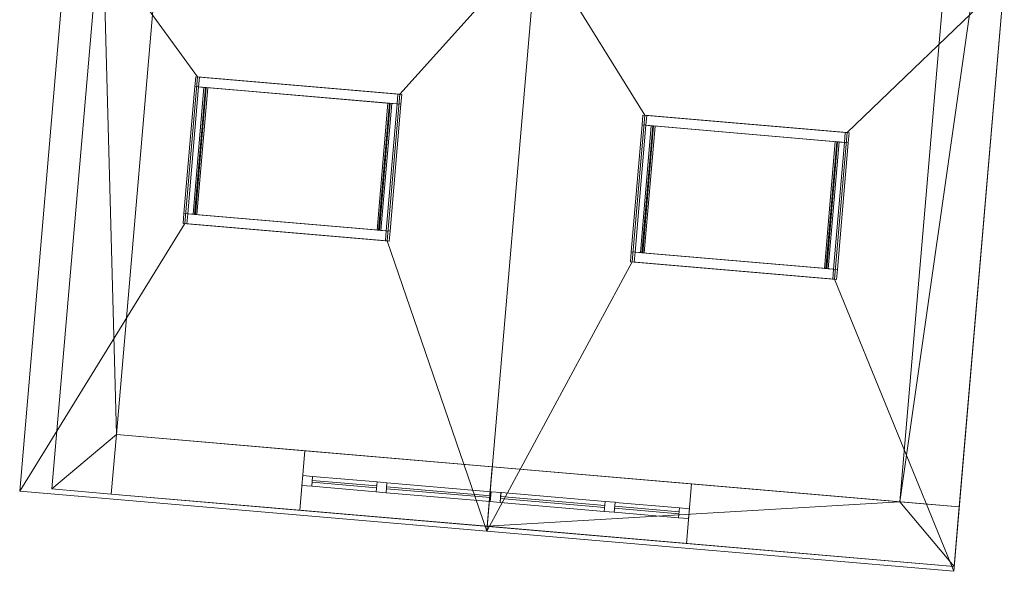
# Model space of a CAD drawing. Header units: millimetres. Extents: x -430348 to -225823, y -86243 to 5084.
# Tile 478 of 656: x -387499 to -382552, y -10106 to -7333. Entities that reach past the tile are written whole.
import ezdxf

# ---------------------------------------------------------------- set-up
doc = ezdxf.new("R2010")
doc.units = ezdxf.units.MM
for name, color, linetype, lineweight in [('A-GLAZ-CURT', 52, 'Continuous', 9), ('A-GLAZ-CWMG', 51, 'Continuous', 9), ('A-ROOF', 132, 'Continuous', 9), ('A-WALL', 113, 'Continuous', 9)]:
    doc.layers.add(name, color=color, linetype=linetype, lineweight=lineweight)

# ---------------------------------------------------------------- blocks, each defined once
blk = doc.blocks.new('System Panel - Glazed-518703-_3D_ Copy 1')
at = {"layer": 'A-GLAZ-CURT', "transparency": 33554471}
mesh = blk.add_polyface(dxfattribs=at)
corners = [(-320, 5), (-320, 5, 1005.7), (320, 5, 1005.7), (320, 5)]
mesh.append_faces([[corners[k] for k in face] for face in [(2, 3, 0, 1)]])
mesh = blk.add_polyface(dxfattribs=at)
corners = [(320, -5), (-320, -5), (-320, 5), (320, 5)]
mesh.append_faces([[corners[k] for k in face] for face in [(3, 0, 1, 2)]])
mesh = blk.add_polyface(dxfattribs=at)
corners = [(-320, -5, 1005.7), (320, -5, 1005.7), (320, 5, 1005.7), (-320, 5, 1005.7)]
mesh.append_faces([[corners[k] for k in face] for face in [(3, 0, 1, 2)]])
mesh = blk.add_polyface(dxfattribs=at)
corners = [(-320, -5), (-320, -5, 1005.7), (-320, 5, 1005.7), (-320, 5)]
mesh.append_faces([[corners[k] for k in face] for face in [(0, 1, 2, 3)]])
mesh = blk.add_polyface(dxfattribs=at)
corners = [(320, -5, 1005.7), (320, -5), (320, 5), (320, 5, 1005.7)]
mesh.append_faces([[corners[k] for k in face] for face in [(0, 1, 2, 3)]])
mesh = blk.add_polyface(dxfattribs=at)
corners = [(-320, -5), (320, -5), (320, -5, 1005.7), (-320, -5, 1005.7)]
mesh.append_faces([[corners[k] for k in face] for face in [(3, 0, 1, 2)]])
blk = doc.blocks.new('Rectangular Mullion - 50mm x 50mm-505248-_3D_ Copy 1')
at = {"layer": 'A-GLAZ-CWMG'}
mesh = blk.add_polyface(dxfattribs=at)
corners = [(0, 25), (-50, 25), (-50, -25), (0, -25)]
mesh.append_faces([[corners[k] for k in face] for face in [(2, 3, 0, 1)]])
mesh = blk.add_polyface(dxfattribs=at)
corners = [(0, 25, -640), (0, -25, -640), (-50, -25, -640), (-50, 25, -640)]
mesh.append_faces([[corners[k] for k in face] for face in [(0, 1, 2, 3)]])
mesh = blk.add_polyface(dxfattribs=at)
corners = [(-50, 25), (0, 25), (0, 25, -640), (-50, 25, -640)]
mesh.append_faces([[corners[k] for k in face] for face in [(0, 1, 2, 3)]])
mesh = blk.add_polyface(dxfattribs=at)
corners = [(-50, -25), (-50, 25), (-50, 25, -640), (-50, -25, -640)]
mesh.append_faces([[corners[k] for k in face] for face in [(0, 1, 2, 3)]])
mesh = blk.add_polyface(dxfattribs=at)
corners = [(0, 25), (0, -25), (0, -25, -640), (0, 25, -640)]
mesh.append_faces([[corners[k] for k in face] for face in [(0, 1, 2, 3)]])
mesh = blk.add_polyface(dxfattribs=at)
corners = [(0, -25), (-50, -25), (-50, -25, -640), (0, -25, -640)]
mesh.append_faces([[corners[k] for k in face] for face in [(0, 1, 2, 3)]])
blk = doc.blocks.new('Rectangular Mullion - 50mm x 50mm-518701-_3D_ Copy 1')
at = {"layer": 'A-GLAZ-CWMG'}
mesh = blk.add_polyface(dxfattribs=at)
corners = [(0, 25), (-50, 25), (-50, -25), (0, -25)]
mesh.append_faces([[corners[k] for k in face] for face in [(3, 0, 1, 2)]])
mesh = blk.add_polyface(dxfattribs=at)
corners = [(0, 25, -1105.7), (0, -25, -1105.7), (-50, -25, -1105.7), (-50, 25, -1105.7)]
mesh.append_faces([[corners[k] for k in face] for face in [(0, 1, 2, 3)]])
mesh = blk.add_polyface(dxfattribs=at)
corners = [(-50, 25), (0, 25), (0, 25, -1105.7), (-50, 25, -1105.7)]
mesh.append_faces([[corners[k] for k in face] for face in [(0, 1, 2, 3)]])
mesh = blk.add_polyface(dxfattribs=at)
corners = [(-50, -25), (-50, 25), (-50, 25, -1105.7), (-50, -25, -1105.7)]
mesh.append_faces([[corners[k] for k in face] for face in [(0, 1, 2, 3)]])
mesh = blk.add_polyface(dxfattribs=at)
corners = [(0, 25), (0, -25), (0, -25, -1105.7), (0, 25, -1105.7)]
mesh.append_faces([[corners[k] for k in face] for face in [(0, 1, 2, 3)]])
mesh = blk.add_polyface(dxfattribs=at)
corners = [(0, -25), (-50, -25), (-50, -25, -1105.7), (0, -25, -1105.7)]
mesh.append_faces([[corners[k] for k in face] for face in [(0, 1, 2, 3)]])
blk = doc.blocks.new('Rectangular Mullion - 50mm x 50mm-505247-_3D_ Copy 1')
at = {"layer": 'A-GLAZ-CWMG'}
mesh = blk.add_polyface(dxfattribs=at)
corners = [(0, 25), (-50, 25), (-50, -25), (0, -25)]
mesh.append_faces([[corners[k] for k in face] for face in [(2, 3, 0, 1)]])
mesh = blk.add_polyface(dxfattribs=at)
corners = [(0, 25, -640), (0, -25, -640), (-50, -25, -640), (-50, 25, -640)]
mesh.append_faces([[corners[k] for k in face] for face in [(0, 1, 2, 3)]])
mesh = blk.add_polyface(dxfattribs=at)
corners = [(-50, 25), (0, 25), (0, 25, -640), (-50, 25, -640)]
mesh.append_faces([[corners[k] for k in face] for face in [(0, 1, 2, 3)]])
mesh = blk.add_polyface(dxfattribs=at)
corners = [(-50, -25), (-50, 25), (-50, 25, -640), (-50, -25, -640)]
mesh.append_faces([[corners[k] for k in face] for face in [(0, 1, 2, 3)]])
mesh = blk.add_polyface(dxfattribs=at)
corners = [(0, 25), (0, -25), (0, -25, -640), (0, 25, -640)]
mesh.append_faces([[corners[k] for k in face] for face in [(0, 1, 2, 3)]])
mesh = blk.add_polyface(dxfattribs=at)
corners = [(0, -25), (-50, -25), (-50, -25, -640), (0, -25, -640)]
mesh.append_faces([[corners[k] for k in face] for face in [(0, 1, 2, 3)]])
blk = doc.blocks.new('Rectangular Mullion - 50mm x 50mm-518702-_3D_ Copy 1')
at = {"layer": 'A-GLAZ-CWMG'}
mesh = blk.add_polyface(dxfattribs=at)
corners = [(0, 25), (-50, 25), (-50, -25), (0, -25)]
mesh.append_faces([[corners[k] for k in face] for face in [(2, 3, 0, 1)]])
mesh = blk.add_polyface(dxfattribs=at)
corners = [(0, 25, -1105.7), (0, -25, -1105.7), (-50, -25, -1105.7), (-50, 25, -1105.7)]
mesh.append_faces([[corners[k] for k in face] for face in [(0, 1, 2, 3)]])
mesh = blk.add_polyface(dxfattribs=at)
corners = [(-50, 25), (0, 25), (0, 25, -1105.7), (-50, 25, -1105.7)]
mesh.append_faces([[corners[k] for k in face] for face in [(0, 1, 2, 3)]])
mesh = blk.add_polyface(dxfattribs=at)
corners = [(-50, -25), (-50, 25), (-50, 25, -1105.7), (-50, -25, -1105.7)]
mesh.append_faces([[corners[k] for k in face] for face in [(0, 1, 2, 3)]])
mesh = blk.add_polyface(dxfattribs=at)
corners = [(0, 25), (0, -25), (0, -25, -1105.7), (0, 25, -1105.7)]
mesh.append_faces([[corners[k] for k in face] for face in [(0, 1, 2, 3)]])
mesh = blk.add_polyface(dxfattribs=at)
corners = [(0, -25), (-50, -25), (-50, -25, -1105.7), (0, -25, -1105.7)]
mesh.append_faces([[corners[k] for k in face] for face in [(0, 1, 2, 3)]])
blk = doc.blocks.new('System Panel - Glazed-518711-_3D_ Copy 1')
at = {"layer": 'A-GLAZ-CURT', "transparency": 33554471}
mesh = blk.add_polyface(dxfattribs=at)
corners = [(-162.5, 5), (-162.5, 5, 1950), (162.5, 5, 1950), (162.5, 5)]
mesh.append_faces([[corners[k] for k in face] for face in [(2, 3, 0, 1)]])
mesh = blk.add_polyface(dxfattribs=at)
corners = [(162.5, -5), (-162.5, -5), (-162.5, 5), (162.5, 5)]
mesh.append_faces([[corners[k] for k in face] for face in [(3, 0, 1, 2)]])
mesh = blk.add_polyface(dxfattribs=at)
corners = [(-162.5, -5, 1950), (162.5, -5, 1950), (162.5, 5, 1950), (-162.5, 5, 1950)]
mesh.append_faces([[corners[k] for k in face] for face in [(0, 1, 2, 3)]])
mesh = blk.add_polyface(dxfattribs=at)
corners = [(-162.5, -5), (-162.5, -5, 1950), (-162.5, 5, 1950), (-162.5, 5)]
mesh.append_faces([[corners[k] for k in face] for face in [(0, 1, 2, 3)]])
mesh = blk.add_polyface(dxfattribs=at)
corners = [(162.5, -5, 1950), (162.5, -5), (162.5, 5), (162.5, 5, 1950)]
mesh.append_faces([[corners[k] for k in face] for face in [(0, 1, 2, 3)]])
mesh = blk.add_polyface(dxfattribs=at)
corners = [(-162.5, -5), (162.5, -5), (162.5, -5, 1950), (-162.5, -5, 1950)]
mesh.append_faces([[corners[k] for k in face] for face in [(2, 3, 0, 1)]])
blk = doc.blocks.new('Rectangular Mullion - 50mm x 50mm-438915-_3D_ Copy 1')
at = {"layer": 'A-GLAZ-CWMG'}
mesh = blk.add_polyface(dxfattribs=at)
corners = [(0, 25), (-50, 25), (-50, -25), (0, -25)]
mesh.append_faces([[corners[k] for k in face] for face in [(3, 0, 1, 2)]])
mesh = blk.add_polyface(dxfattribs=at)
corners = [(0, 25, -2050), (0, -25, -2050), (-50, -25, -2050), (-50, 25, -2050)]
mesh.append_faces([[corners[k] for k in face] for face in [(3, 0, 1, 2)]])
mesh = blk.add_polyface(dxfattribs=at)
corners = [(-50, 25), (0, 25), (0, 25, -2050), (-50, 25, -2050)]
mesh.append_faces([[corners[k] for k in face] for face in [(0, 1, 2, 3)]])
mesh = blk.add_polyface(dxfattribs=at)
corners = [(-50, -25), (-50, 25), (-50, 25, -2050), (-50, -25, -2050)]
mesh.append_faces([[corners[k] for k in face] for face in [(3, 0, 1, 2)]])
mesh = blk.add_polyface(dxfattribs=at)
corners = [(0, 25), (0, -25), (0, -25, -2050), (0, 25, -2050)]
mesh.append_faces([[corners[k] for k in face] for face in [(3, 0, 1, 2)]])
mesh = blk.add_polyface(dxfattribs=at)
corners = [(0, -25), (-50, -25), (-50, -25, -2050), (0, -25, -2050)]
mesh.append_faces([[corners[k] for k in face] for face in [(0, 1, 2, 3)]])
blk = doc.blocks.new('Rectangular Mullion - 50mm x 50mm-321382-_3D_ Copy 1')
at = {"layer": 'A-GLAZ-CWMG'}
mesh = blk.add_polyface(dxfattribs=at)
corners = [(0, 25), (-50, 25), (-50, -25), (0, -25)]
mesh.append_faces([[corners[k] for k in face] for face in [(3, 0, 1, 2)]])
mesh = blk.add_polyface(dxfattribs=at)
corners = [(0, 25, -325), (0, -25, -325), (-50, -25, -325), (-50, 25, -325)]
mesh.append_faces([[corners[k] for k in face] for face in [(3, 0, 1, 2)]])
mesh = blk.add_polyface(dxfattribs=at)
corners = [(-50, 25), (0, 25), (0, 25, -325), (-50, 25, -325)]
mesh.append_faces([[corners[k] for k in face] for face in [(3, 0, 1, 2)]])
mesh = blk.add_polyface(dxfattribs=at)
corners = [(-50, -25), (-50, 25), (-50, 25, -325), (-50, -25, -325)]
mesh.append_faces([[corners[k] for k in face] for face in [(3, 0, 1, 2)]])
mesh = blk.add_polyface(dxfattribs=at)
corners = [(0, 25), (0, -25), (0, -25, -325), (0, 25, -325)]
mesh.append_faces([[corners[k] for k in face] for face in [(3, 0, 1, 2)]])
mesh = blk.add_polyface(dxfattribs=at)
corners = [(0, -25), (-50, -25), (-50, -25, -325), (0, -25, -325)]
mesh.append_faces([[corners[k] for k in face] for face in [(3, 0, 1, 2)]])
blk = doc.blocks.new('Rectangular Mullion - 50mm x 50mm-438916-_3D_ Copy 1')
at = {"layer": 'A-GLAZ-CWMG'}
mesh = blk.add_polyface(dxfattribs=at)
corners = [(0, 25), (-50, 25), (-50, -25), (0, -25)]
mesh.append_faces([[corners[k] for k in face] for face in [(3, 0, 1, 2)]])
mesh = blk.add_polyface(dxfattribs=at)
corners = [(0, 25, -2050), (0, -25, -2050), (-50, -25, -2050), (-50, 25, -2050)]
mesh.append_faces([[corners[k] for k in face] for face in [(3, 0, 1, 2)]])
mesh = blk.add_polyface(dxfattribs=at)
corners = [(-50, 25), (0, 25), (0, 25, -2050), (-50, 25, -2050)]
mesh.append_faces([[corners[k] for k in face] for face in [(0, 1, 2, 3)]])
mesh = blk.add_polyface(dxfattribs=at)
corners = [(-50, -25), (-50, 25), (-50, 25, -2050), (-50, -25, -2050)]
mesh.append_faces([[corners[k] for k in face] for face in [(3, 0, 1, 2)]])
mesh = blk.add_polyface(dxfattribs=at)
corners = [(0, 25), (0, -25), (0, -25, -2050), (0, 25, -2050)]
mesh.append_faces([[corners[k] for k in face] for face in [(3, 0, 1, 2)]])
mesh = blk.add_polyface(dxfattribs=at)
corners = [(0, -25), (-50, -25), (-50, -25, -2050), (0, -25, -2050)]
mesh.append_faces([[corners[k] for k in face] for face in [(0, 1, 2, 3)]])
blk = doc.blocks.new('Rectangular Mullion - 50mm x 50mm-321383-_3D_ Copy 1')
at = {"layer": 'A-GLAZ-CWMG'}
mesh = blk.add_polyface(dxfattribs=at)
corners = [(0, 25), (-50, 25), (-50, -25), (0, -25)]
mesh.append_faces([[corners[k] for k in face] for face in [(2, 3, 0, 1)]])
mesh = blk.add_polyface(dxfattribs=at)
corners = [(0, 25, -325), (0, -25, -325), (-50, -25, -325), (-50, 25, -325)]
mesh.append_faces([[corners[k] for k in face] for face in [(0, 1, 2, 3)]])
mesh = blk.add_polyface(dxfattribs=at)
corners = [(-50, 25), (0, 25), (0, 25, -325), (-50, 25, -325)]
mesh.append_faces([[corners[k] for k in face] for face in [(3, 0, 1, 2)]])
mesh = blk.add_polyface(dxfattribs=at)
corners = [(-50, -25), (-50, 25), (-50, 25, -325), (-50, -25, -325)]
mesh.append_faces([[corners[k] for k in face] for face in [(3, 0, 1, 2)]])
mesh = blk.add_polyface(dxfattribs=at)
corners = [(0, 25), (0, -25), (0, -25, -325), (0, 25, -325)]
mesh.append_faces([[corners[k] for k in face] for face in [(3, 0, 1, 2)]])
mesh = blk.add_polyface(dxfattribs=at)
corners = [(0, -25), (-50, -25), (-50, -25, -325), (0, -25, -325)]
mesh.append_faces([[corners[k] for k in face] for face in [(3, 0, 1, 2)]])
blk = doc.blocks.new('System Panel - door 4-518712-_3D_ Copy 1')
at = {"layer": 'A-GLAZ-CURT'}
mesh = blk.add_polyface(dxfattribs=at)
corners = [(-262.5, 5), (-262.5, 5, 1950), (262.5, 5, 1950), (262.5, 5)]
mesh.append_faces([[corners[k] for k in face] for face in [(1, 2, 3, 0)]])
mesh = blk.add_polyface(dxfattribs=at)
corners = [(262.5, -5), (-262.5, -5), (-262.5, 5), (262.5, 5)]
mesh.append_faces([[corners[k] for k in face] for face in [(0, 1, 2, 3)]])
mesh = blk.add_polyface(dxfattribs=at)
corners = [(-262.5, -5, 1950), (262.5, -5, 1950), (262.5, 5, 1950), (-262.5, 5, 1950)]
mesh.append_faces([[corners[k] for k in face] for face in [(0, 1, 2, 3)]])
mesh = blk.add_polyface(dxfattribs=at)
corners = [(-262.5, -5), (-262.5, -5, 1950), (-262.5, 5, 1950), (-262.5, 5)]
mesh.append_faces([[corners[k] for k in face] for face in [(0, 1, 2, 3)]])
mesh = blk.add_polyface(dxfattribs=at)
corners = [(262.5, -5, 1950), (262.5, -5), (262.5, 5), (262.5, 5, 1950)]
mesh.append_faces([[corners[k] for k in face] for face in [(0, 1, 2, 3)]])
mesh = blk.add_polyface(dxfattribs=at)
corners = [(-262.5, -5), (262.5, -5), (262.5, -5, 1950), (-262.5, -5, 1950)]
mesh.append_faces([[corners[k] for k in face] for face in [(3, 0, 1, 2)]])
blk = doc.blocks.new('Rectangular Mullion - 50mm x 50mm-323046-_3D_ Copy 1')
at = {"layer": 'A-GLAZ-CWMG'}
mesh = blk.add_polyface(dxfattribs=at)
corners = [(0, 25), (-50, 25), (-50, -25), (0, -25)]
mesh.append_faces([[corners[k] for k in face] for face in [(3, 0, 1, 2)]])
mesh = blk.add_polyface(dxfattribs=at)
corners = [(0, 25, -525), (0, -25, -525), (-50, -25, -525), (-50, 25, -525)]
mesh.append_faces([[corners[k] for k in face] for face in [(3, 0, 1, 2)]])
mesh = blk.add_polyface(dxfattribs=at)
corners = [(-50, 25), (0, 25), (0, 25, -525), (-50, 25, -525)]
mesh.append_faces([[corners[k] for k in face] for face in [(0, 1, 2, 3)]])
mesh = blk.add_polyface(dxfattribs=at)
corners = [(-50, -25), (-50, 25), (-50, 25, -525), (-50, -25, -525)]
mesh.append_faces([[corners[k] for k in face] for face in [(0, 1, 2, 3)]])
mesh = blk.add_polyface(dxfattribs=at)
corners = [(0, 25), (0, -25), (0, -25, -525), (0, 25, -525)]
mesh.append_faces([[corners[k] for k in face] for face in [(0, 1, 2, 3)]])
mesh = blk.add_polyface(dxfattribs=at)
corners = [(0, -25), (-50, -25), (-50, -25, -525), (0, -25, -525)]
mesh.append_faces([[corners[k] for k in face] for face in [(0, 1, 2, 3)]])
blk = doc.blocks.new('Rectangular Mullion - 50mm x 50mm-323047-_3D_ Copy 1')
at = {"layer": 'A-GLAZ-CWMG'}
mesh = blk.add_polyface(dxfattribs=at)
corners = [(0, 25), (-50, 25), (-50, -25), (0, -25)]
mesh.append_faces([[corners[k] for k in face] for face in [(3, 0, 1, 2)]])
mesh = blk.add_polyface(dxfattribs=at)
corners = [(0, 25, -525), (0, -25, -525), (-50, -25, -525), (-50, 25, -525)]
mesh.append_faces([[corners[k] for k in face] for face in [(3, 0, 1, 2)]])
mesh = blk.add_polyface(dxfattribs=at)
corners = [(-50, 25), (0, 25), (0, 25, -525), (-50, 25, -525)]
mesh.append_faces([[corners[k] for k in face] for face in [(0, 1, 2, 3)]])
mesh = blk.add_polyface(dxfattribs=at)
corners = [(-50, -25), (-50, 25), (-50, 25, -525), (-50, -25, -525)]
mesh.append_faces([[corners[k] for k in face] for face in [(0, 1, 2, 3)]])
mesh = blk.add_polyface(dxfattribs=at)
corners = [(0, 25), (0, -25), (0, -25, -525), (0, 25, -525)]
mesh.append_faces([[corners[k] for k in face] for face in [(0, 1, 2, 3)]])
mesh = blk.add_polyface(dxfattribs=at)
corners = [(0, -25), (-50, -25), (-50, -25, -525), (0, -25, -525)]
mesh.append_faces([[corners[k] for k in face] for face in [(0, 1, 2, 3)]])
blk = doc.blocks.new('Rectangular Mullion - 50mm x 50mm-518710-_3D_ Copy 1')
at = {"layer": 'A-GLAZ-CWMG'}
mesh = blk.add_polyface(dxfattribs=at)
corners = [(25, 25), (-25, 25), (-25, -25), (25, -25)]
mesh.append_faces([[corners[k] for k in face] for face in [(2, 3, 0, 1)]])
mesh = blk.add_polyface(dxfattribs=at)
corners = [(25, 25, -2050), (25, -25, -2050), (-25, -25, -2050), (-25, 25, -2050)]
mesh.append_faces([[corners[k] for k in face] for face in [(0, 1, 2, 3)]])
mesh = blk.add_polyface(dxfattribs=at)
corners = [(-25, 25), (25, 25), (25, 25, -2050), (-25, 25, -2050)]
mesh.append_faces([[corners[k] for k in face] for face in [(0, 1, 2, 3)]])
mesh = blk.add_polyface(dxfattribs=at)
corners = [(-25, -25), (-25, 25), (-25, 25, -2050), (-25, -25, -2050)]
mesh.append_faces([[corners[k] for k in face] for face in [(0, 1, 2, 3)]])
mesh = blk.add_polyface(dxfattribs=at)
corners = [(25, 25), (25, -25), (25, -25, -2050), (25, 25, -2050)]
mesh.append_faces([[corners[k] for k in face] for face in [(0, 1, 2, 3)]])
mesh = blk.add_polyface(dxfattribs=at)
corners = [(25, -25), (-25, -25), (-25, -25, -2050), (25, -25, -2050)]
mesh.append_faces([[corners[k] for k in face] for face in [(0, 1, 2, 3)]])

msp = doc.modelspace()

# ---------------------------------------------------------------- block references
at = {"layer": 'A-GLAZ-CURT', "transparency": 33554471, "extrusion": (0.919142, -0.078883, 0.385948)}
msp.add_blockref('System Panel - Glazed-518703-_3D_ Copy 1', (-41020.2, 204871.9, -331072.9), dxfattribs=at)
at = {"layer": 'A-GLAZ-CURT', "transparency": 33554471, "extrusion": (-0.919142, 0.078883, 0.385948)}
msp.add_blockref('System Panel - Glazed-518703-_3D_ Copy 1', (41020.2, -90683.4, 375394.1), dxfattribs=at)
at = {"layer": 'A-GLAZ-CURT', "transparency": 33554471, "rotation": 355.0947647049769}
for p in [(-385867.4, -9667.3, 58497.6), (-384348, -9797.7, 58497.6)]:
    msp.add_blockref('System Panel - Glazed-518711-_3D_ Copy 1', p, dxfattribs=at)
at = {"layer": 'A-GLAZ-CURT', "rotation": 355.0947647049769}
for p in [(-385394.2, -9708, 58497.6), (-384821.3, -9757.1, 58497.6)]:
    msp.add_blockref('System Panel - door 4-518712-_3D_ Copy 1', p, dxfattribs=at)
at = {"layer": 'A-GLAZ-CWMG', "extrusion": (0.919142, -0.078883, 0.385948)}
msp.add_blockref('Rectangular Mullion - 50mm x 50mm-518702-_3D_ Copy 1', (-40650.2, 204871.9, -330017.2), dxfattribs=at)
at = {"layer": 'A-GLAZ-CWMG', "extrusion": (0.085508, 0.996337, 0)}
for name, p, rotation in [('Rectangular Mullion - 50mm x 50mm-505248-_3D_ Copy 1', (384537.6, 61202.2, -40700.2), 337.2973810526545), ('Rectangular Mullion - 50mm x 50mm-505247-_3D_ Copy 1', (382281.7, 61632.8, -40700.2), 22.7026189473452)]:
    msp.add_blockref(name, p, dxfattribs=dict(at, rotation=rotation))
at = {"layer": 'A-GLAZ-CWMG', "extrusion": (-0.085508, -0.996337, 0)}
for name, p, rotation in [('Rectangular Mullion - 50mm x 50mm-505247-_3D_ Copy 1', (-383517.6, 61628.9, 41340.2), 22.70261894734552), ('Rectangular Mullion - 50mm x 50mm-505248-_3D_ Copy 1', (-381261.7, 61206.1, 41340.2), 337.2973810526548)]:
    msp.add_blockref(name, p, dxfattribs=dict(at, rotation=rotation))
at = {"layer": 'A-GLAZ-CWMG', "extrusion": (0.919142, -0.078883, -0.385948)}
msp.add_blockref('Rectangular Mullion - 50mm x 50mm-518701-_3D_ Copy 1', (-40650.2, -90683.4, -375344.1), dxfattribs=at)
at = {"layer": 'A-GLAZ-CWMG', "extrusion": (-0.919142, 0.078883, -0.385948)}
msp.add_blockref('Rectangular Mullion - 50mm x 50mm-518701-_3D_ Copy 1', (41390.2, 204871.9, 331122.9), dxfattribs=at)
at = {"layer": 'A-GLAZ-CWMG', "extrusion": (-0.919142, 0.078883, 0.385948)}
msp.add_blockref('Rectangular Mullion - 50mm x 50mm-518702-_3D_ Copy 1', (41390.2, -90683.4, 376449.8), dxfattribs=at)
at = {"layer": 'A-GLAZ-CWMG', "rotation": 175.0947647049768}
msp.add_blockref('Rectangular Mullion - 50mm x 50mm-438915-_3D_ Copy 1', (-386079.1, -9649.2, 60497.6), dxfattribs=at)
at = {"layer": 'A-GLAZ-CWMG', "extrusion": (-0.996337, 0.085508, 0), "rotation": 270}
for name, p in [('Rectangular Mullion - 50mm x 50mm-321383-_3D_ Copy 1', (42626.7, 58447.6, 383790)), ('Rectangular Mullion - 50mm x 50mm-323046-_3D_ Copy 1', (42626.7, 58447.6, 383415)), ('Rectangular Mullion - 50mm x 50mm-323046-_3D_ Copy 1', (42626.7, 58447.6, 382840)), ('Rectangular Mullion - 50mm x 50mm-321383-_3D_ Copy 1', (42626.7, 58447.6, 382265))]:
    msp.add_blockref(name, p, dxfattribs=at)
at = {"layer": 'A-GLAZ-CWMG', "extrusion": (0.996337, -0.085508, 0), "rotation": 90}
for name, p in [('Rectangular Mullion - 50mm x 50mm-321382-_3D_ Copy 1', (-42626.7, 60497.6, -383465)), ('Rectangular Mullion - 50mm x 50mm-323047-_3D_ Copy 1', (-42626.7, 60497.6, -382890)), ('Rectangular Mullion - 50mm x 50mm-323047-_3D_ Copy 1', (-42626.7, 60497.6, -382315)), ('Rectangular Mullion - 50mm x 50mm-321382-_3D_ Copy 1', (-42626.7, 60497.6, -381940))]:
    msp.add_blockref(name, p, dxfattribs=at)
at = {"layer": 'A-GLAZ-CWMG', "extrusion": (0, 0, -1), "rotation": 184.9052352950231}
for name, p in [('Rectangular Mullion - 50mm x 50mm-518710-_3D_ Copy 1', (385680.6, -9683.4, -58447.6)), ('Rectangular Mullion - 50mm x 50mm-518710-_3D_ Copy 1', (385107.7, -9732.5, -58447.6)), ('Rectangular Mullion - 50mm x 50mm-518710-_3D_ Copy 1', (384534.8, -9781.7, -58447.6)), ('Rectangular Mullion - 50mm x 50mm-438916-_3D_ Copy 1', (384136.3, -9815.9, -58447.6))]:
    msp.add_blockref(name, p, dxfattribs=at)

# ---------------------------------------------------------------- meshes
at = {"layer": 'A-ROOF'}
mesh = msp.add_polyface(dxfattribs=at)
corners = [(-385152.6, -9904.3, 61781), (-387498.9, -9703, 60795.7), (-387244.6, -6738.9, 60795.7), (-384898.2, -6940.2, 61781), (-386668.4, -8357.6, 61093.8), (-385652.1, -8444.8, 61520.5), (-385588.9, -7707.5, 61520.5), (-386605.1, -7620.3, 61093.8)]
mesh.append_faces([[corners[k] for k in face] for face in [(7, 2, 3, 6), (2, 7, 4, 1)]], dxfattribs={"vtx0": -1, "vtx2": -1})
mesh.append_faces([[corners[k] for k in face] for face in [(5, 6, 3, 0), (0, 1, 4, 5)]], dxfattribs={"vtx1": -1, "vtx3": -1})
mesh = msp.add_polyface(dxfattribs=at)
corners = [(-387498.9, -9703, 60904.1), (-385152.6, -9904.3, 61889.4), (-384898.2, -6940.2, 61889.4), (-387244.6, -6738.9, 60904.1), (-385652.1, -8444.8, 61628.9), (-386668.4, -8357.6, 61202.2), (-386605.1, -7620.3, 61202.2), (-385588.9, -7707.5, 61628.9)]
mesh.append_faces([[corners[k] for k in face] for face in [(2, 7, 4, 1), (5, 0, 1, 4)]], dxfattribs={"vtx0": -1, "vtx2": -1})
mesh.append_faces([[corners[k] for k in face] for face in [(2, 3, 6, 7), (5, 6, 3, 0)]], dxfattribs={"vtx1": -1, "vtx3": -1})
mesh = msp.add_polyface(dxfattribs=at)
corners = [(-387498.9, -9703, 60904.1), (-387244.6, -6738.9, 60904.1), (-387244.6, -6738.9, 60795.7), (-387498.9, -9703, 60795.7)]
mesh.append_faces([[corners[k] for k in face] for face in [(0, 1, 2, 3)]])
mesh = msp.add_polyface(dxfattribs=at)
corners = [(-385152.6, -9904.3, 61781), (-384898.2, -6940.2, 61781), (-382551.8, -7141.6, 60795.7), (-382806.2, -10105.7, 60795.7), (-384420.8, -8550.4, 61524.4), (-383404.5, -8637.7, 61097.7), (-383341.3, -7900.4, 61097.7), (-384357.5, -7813.2, 61524.4)]
mesh.append_faces([[corners[k] for k in face] for face in [(5, 3, 0, 4), (4, 0, 1, 7)]], dxfattribs={"vtx0": -1, "vtx2": -1})
mesh.append_faces([[corners[k] for k in face] for face in [(2, 3, 5, 6), (1, 2, 6, 7)]], dxfattribs={"vtx1": -1, "vtx3": -1})
mesh = msp.add_polyface(dxfattribs=at)
corners = [(-384898.2, -6940.2, 61889.4), (-385152.6, -9904.3, 61889.4), (-382806.2, -10105.7, 60904.1), (-382551.8, -7141.6, 60904.1), (-383404.5, -8637.7, 61206.1), (-384420.8, -8550.4, 61632.8), (-384357.5, -7813.2, 61632.8), (-383341.3, -7900.4, 61206.1)]
mesh.append_faces([[corners[k] for k in face] for face in [(4, 2, 3, 7), (7, 3, 0, 6)]], dxfattribs={"vtx0": -1, "vtx2": -1})
mesh.append_faces([[corners[k] for k in face] for face in [(1, 2, 4, 5), (0, 1, 5, 6)]], dxfattribs={"vtx1": -1, "vtx3": -1})
mesh = msp.add_polyface(dxfattribs=at)
corners = [(-382551.8, -7141.6, 60904.1), (-382806.2, -10105.7, 60904.1), (-382806.2, -10105.7, 60795.7), (-382551.8, -7141.6, 60795.7)]
mesh.append_faces([[corners[k] for k in face] for face in [(1, 2, 3, 0)]])
mesh = msp.add_polyface(dxfattribs=at)
corners = [(-386668.4, -8357.6, 61202.2), (-386668.4, -8357.6, 61093.8), (-386605.1, -7620.3, 61093.8), (-386605.1, -7620.3, 61202.2)]
mesh.append_faces([[corners[k] for k in face] for face in [(1, 2, 3, 0)]])
mesh = msp.add_polyface(dxfattribs=at)
corners = [(-386605.1, -7620.3, 61202.2), (-386605.1, -7620.3, 61093.8), (-385588.9, -7707.5, 61520.5), (-385588.9, -7707.5, 61628.9)]
mesh.append_faces([[corners[k] for k in face] for face in [(0, 1, 2, 3)]])
mesh = msp.add_polyface(dxfattribs=at)
corners = [(-385652.1, -8444.8, 61520.5), (-385652.1, -8444.8, 61628.9), (-385588.9, -7707.5, 61628.9), (-385588.9, -7707.5, 61520.5)]
mesh.append_faces([[corners[k] for k in face] for face in [(3, 0, 1, 2)]])
mesh = msp.add_polyface(dxfattribs=at)
corners = [(-384420.8, -8550.4, 61632.8), (-384420.8, -8550.4, 61524.4), (-384357.5, -7813.2, 61524.4), (-384357.5, -7813.2, 61632.8)]
mesh.append_faces([[corners[k] for k in face] for face in [(0, 1, 2, 3)]])
mesh = msp.add_polyface(dxfattribs=at)
corners = [(-384357.5, -7813.2, 61632.8), (-384357.5, -7813.2, 61524.4), (-383341.3, -7900.4, 61097.7), (-383341.3, -7900.4, 61206.1)]
mesh.append_faces([[corners[k] for k in face] for face in [(1, 2, 3, 0)]])
mesh = msp.add_polyface(dxfattribs=at)
corners = [(-383404.5, -8637.7, 61097.7), (-383404.5, -8637.7, 61206.1), (-383341.3, -7900.4, 61206.1), (-383341.3, -7900.4, 61097.7)]
mesh.append_faces([[corners[k] for k in face] for face in [(3, 0, 1, 2)]])
mesh = msp.add_polyface(dxfattribs=at)
corners = [(-385652.1, -8444.8, 61628.9), (-385652.1, -8444.8, 61520.5), (-386668.4, -8357.6, 61093.8), (-386668.4, -8357.6, 61202.2)]
mesh.append_faces([[corners[k] for k in face] for face in [(1, 2, 3, 0)]])
mesh = msp.add_polyface(dxfattribs=at)
corners = [(-383404.5, -8637.7, 61206.1), (-383404.5, -8637.7, 61097.7), (-384420.8, -8550.4, 61524.4), (-384420.8, -8550.4, 61632.8)]
mesh.append_faces([[corners[k] for k in face] for face in [(0, 1, 2, 3)]])
mesh = msp.add_polyface(dxfattribs=at)
corners = [(-387498.9, -9703, 60795.7), (-385152.6, -9904.3, 61781), (-382806.2, -10105.7, 60795.7), (-382806.2, -10105.7, 60904.1), (-385152.6, -9904.3, 61889.4), (-387498.9, -9703, 60904.1)]
mesh.append_faces([[corners[k] for k in face] for face in [(3, 4, 1, 2)]], dxfattribs={"vtx1": -1})
mesh.append_faces([[corners[k] for k in face] for face in [(5, 0, 1, 4)]], dxfattribs={"vtx2": -1})
at = {"layer": 'A-WALL'}
mesh = msp.add_polyface(dxfattribs=at)
corners = [(-387085.1, -6752.5, 58197.6), (-387337.4, -9691.7, 58197.6), (-387337.4, -9691.7, 60862.7), (-387085.1, -6752.5, 60862.7)]
mesh.append_faces([[corners[k] for k in face] for face in [(3, 0, 1, 2)]])
mesh = msp.add_polyface(dxfattribs=at)
corners = [(-387337.4, -9691.7, 58197.6), (-387085.1, -6752.5, 58197.6), (-386786.2, -6778.2, 58197.6), (-387012.8, -9418.5, 58197.6), (-387038.5, -9717.4, 58197.6)]
mesh.append_faces([[corners[k] for k in face] for face in [(3, 0, 1, 2)]], dxfattribs={"vtx0": -1})
mesh.append_faces([[corners[k] for k in face] for face in [(3, 4, 0)]], dxfattribs={"vtx2": -1})
mesh = msp.add_polyface(dxfattribs=at)
corners = [(-387085.1, -6752.5, 60862.7), (-387337.4, -9691.7, 60862.7), (-387038.5, -9717.4, 60988.2), (-387012.8, -9418.5, 60988.2), (-386786.2, -6778.2, 60988.2)]
mesh.append_faces([[corners[k] for k in face] for face in [(4, 0, 3)]], dxfattribs={"vtx1": -1})
mesh.append_faces([[corners[k] for k in face] for face in [(1, 2, 3, 0)]], dxfattribs={"vtx2": -1})
mesh = msp.add_polyface(dxfattribs=at)
corners = [(-386786.2, -6778.2, 58197.6), (-386786.2, -6778.2, 60988.2), (-387012.8, -9418.5, 60988.2), (-387038.5, -9717.4, 60988.2), (-387038.5, -9717.4, 58197.6), (-387012.8, -9418.5, 58197.6)]
mesh.append_faces([[corners[k] for k in face] for face in [(2, 3, 4, 5), (5, 0, 1, 2)]], dxfattribs={"vtx3": -1})
mesh = msp.add_polyface(dxfattribs=at)
corners = [(-382850.7, -7115.9, 58197.6), (-383077.3, -9756.2, 58197.6), (-383077.3, -9756.2, 60921.2), (-382850.7, -7115.9, 60921.2)]
mesh.append_faces([[corners[k] for k in face] for face in [(3, 0, 1, 2)]])
mesh = msp.add_polyface(dxfattribs=at)
corners = [(-383077.3, -9756.2, 58197.6), (-382850.7, -7115.9, 58197.6), (-382701.3, -7128.8, 58197.6), (-382551.8, -7141.6, 58197.6), (-382778.4, -9781.9, 58197.6)]
mesh.append_faces([[corners[k] for k in face] for face in [(0, 1, 2)]], dxfattribs={"vtx2": -1})
mesh.append_faces([[corners[k] for k in face] for face in [(2, 3, 4, 0)]], dxfattribs={"vtx3": -1})
mesh = msp.add_polyface(dxfattribs=at)
corners = [(-382850.7, -7115.9, 60921.2), (-383077.3, -9756.2, 60921.2), (-382778.4, -9781.9, 60795.7), (-382551.8, -7141.6, 60795.7)]
mesh.append_faces([[corners[k] for k in face] for face in [(0, 1, 2, 3)]])
mesh = msp.add_polyface(dxfattribs=at)
corners = [(-382551.8, -7141.6, 58197.6), (-382551.8, -7141.6, 60795.7), (-382778.4, -9781.9, 60795.7), (-382778.4, -9781.9, 58197.6)]
mesh.append_faces([[corners[k] for k in face] for face in [(1, 2, 3, 0)]])
mesh = msp.add_polyface(dxfattribs=at)
corners = [(-382804, -10080.8, 58197.6), (-387038.5, -9717.4, 58197.6), (-387012.8, -9418.5, 58197.6), (-383077.3, -9756.2, 58197.6), (-382778.4, -9781.9, 58197.6)]
mesh.append_faces([[corners[k] for k in face] for face in [(3, 0, 1, 2)]], dxfattribs={"vtx0": -1})
mesh.append_faces([[corners[k] for k in face] for face in [(3, 4, 0)]], dxfattribs={"vtx2": -1})
mesh = msp.add_polyface(dxfattribs=at)
corners = [(-387038.5, -9717.4, 58197.6), (-387038.5, -9717.4, 60988.2), (-387012.8, -9418.5, 60988.2), (-387012.8, -9418.5, 58197.6)]
mesh.append_faces([[corners[k] for k in face] for face in [(0, 1, 2, 3)]])
mesh = msp.add_polyface(dxfattribs=at)
corners = [(-387012.8, -9418.5, 60988.2), (-387038.5, -9717.4, 60988.2), (-385150.4, -9879.4, 61781), (-385124.8, -9580.5, 61781)]
mesh.append_faces([[corners[k] for k in face] for face in [(3, 0, 1, 2)]])
mesh = msp.add_polyface(dxfattribs=at)
corners = [(-382778.4, -9781.9, 58197.6), (-383077.3, -9756.2, 58197.6), (-387012.8, -9418.5, 58197.6), (-387012.8, -9418.5, 60988.2), (-385124.8, -9580.5, 61781), (-383077.3, -9756.2, 60921.2), (-382778.4, -9781.9, 60795.7), (-386066.3, -9499.7, 60497.6), (-386066.3, -9499.7, 58447.6), (-384123.5, -9666.5, 58447.6), (-384123.5, -9666.5, 60497.6)]
mesh.append_faces([[corners[k] for k in face] for face in [(9, 1, 2, 8), (7, 3, 4, 10)]], dxfattribs={"vtx0": -1, "vtx2": -1})
mesh.append_faces([[corners[k] for k in face] for face in [(5, 6, 10, 4), (9, 10, 1)]], dxfattribs={"vtx1": -1, "vtx2": -1})
mesh.append_faces([[corners[k] for k in face] for face in [(7, 8, 2, 3)]], dxfattribs={"vtx1": -1, "vtx3": -1})
mesh.append_faces([[corners[k] for k in face] for face in [(6, 0, 1, 10)]], dxfattribs={"vtx2": -1, "vtx3": -1})
mesh = msp.add_polyface(dxfattribs=at)
corners = [(-386092, -9798.6, 58447.6), (-386066.3, -9499.7, 58447.6), (-386066.3, -9499.7, 60497.6), (-386092, -9798.6, 60497.6)]
mesh.append_faces([[corners[k] for k in face] for face in [(0, 1, 2, 3)]])
mesh = msp.add_polyface(dxfattribs=at)
corners = [(-386092, -9798.6, 60497.6), (-386066.3, -9499.7, 60497.6), (-384123.5, -9666.5, 60497.6), (-384149.1, -9965.4, 60497.6)]
mesh.append_faces([[corners[k] for k in face] for face in [(1, 2, 3, 0)]])
mesh = msp.add_polyface(dxfattribs=at)
corners = [(-386066.3, -9499.7, 58447.6), (-386092, -9798.6, 58447.6), (-384149.1, -9965.4, 58447.6), (-384123.5, -9666.5, 58447.6)]
mesh.append_faces([[corners[k] for k in face] for face in [(3, 0, 1, 2)]])
mesh = msp.add_polyface(dxfattribs=at)
corners = [(-382804, -10080.8, 60795.7), (-382778.4, -9781.9, 60795.7), (-383077.3, -9756.2, 60921.2), (-385124.8, -9580.5, 61781), (-385150.4, -9879.4, 61781)]
mesh.append_faces([[corners[k] for k in face] for face in [(2, 4, 0, 1)]], dxfattribs={"vtx0": -1})
mesh.append_faces([[corners[k] for k in face] for face in [(2, 3, 4)]], dxfattribs={"vtx2": -1})
mesh = msp.add_polyface(dxfattribs=at)
corners = [(-387337.4, -9691.7, 60862.7), (-387337.4, -9691.7, 58197.6), (-387038.5, -9717.4, 58197.6), (-387038.5, -9717.4, 60988.2)]
mesh.append_faces([[corners[k] for k in face] for face in [(0, 1, 2, 3)]])
mesh = msp.add_polyface(dxfattribs=at)
corners = [(-384149.1, -9965.4, 60497.6), (-384123.5, -9666.5, 60497.6), (-384123.5, -9666.5, 58447.6), (-384149.1, -9965.4, 58447.6)]
mesh.append_faces([[corners[k] for k in face] for face in [(0, 1, 2, 3)]])
mesh = msp.add_polyface(dxfattribs=at)
corners = [(-387038.5, -9717.4, 58197.6), (-382804, -10080.8, 58197.6), (-382804, -10080.8, 60795.7), (-385150.4, -9879.4, 61781), (-387038.5, -9717.4, 60988.2), (-386092, -9798.6, 58447.6), (-386092, -9798.6, 60497.6), (-384149.1, -9965.4, 60497.6), (-384149.1, -9965.4, 58447.6)]
mesh.append_faces([[corners[k] for k in face] for face in [(3, 7, 2)]], dxfattribs={"vtx0": -1, "vtx1": -1})
mesh.append_faces([[corners[k] for k in face] for face in [(0, 5, 6, 4)]], dxfattribs={"vtx0": -1, "vtx2": -1})
mesh.append_faces([[corners[k] for k in face] for face in [(8, 5, 0, 1), (3, 4, 6, 7), (7, 8, 1, 2)]], dxfattribs={"vtx1": -1, "vtx3": -1})
mesh = msp.add_polyface(dxfattribs=at)
corners = [(-383077.3, -9756.2, 60921.2), (-383077.3, -9756.2, 58197.6), (-382778.4, -9781.9, 58197.6), (-382778.4, -9781.9, 60795.7)]
mesh.append_faces([[corners[k] for k in face] for face in [(1, 2, 3, 0)]])
mesh = msp.add_polyface(dxfattribs=at)
corners = [(-382804, -10080.8, 60795.7), (-382804, -10080.8, 58197.6), (-382778.4, -9781.9, 58197.6), (-382778.4, -9781.9, 60795.7)]
mesh.append_faces([[corners[k] for k in face] for face in [(0, 1, 2, 3)]])

doc.saveas('drawing.dxf')
